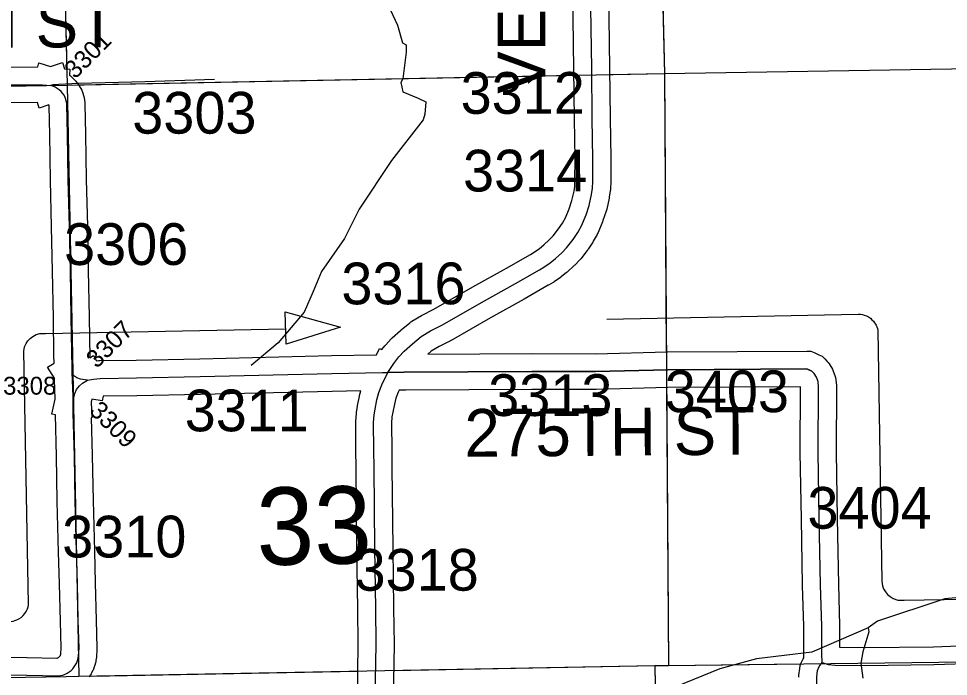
# Model space of a CAD drawing. Extents: x 23.6 to 68.7, y -63 to -29.
# Drawn here: x 52.625 to 54.184, y -51.455 to -50.351 of the extents above; entities that cross this region are included whole.
import ezdxf

# ---------------------------------------------------------------- set-up
doc = ezdxf.new("R2010")
doc.units = 0
for name, color, linetype in [('tdCoDirctArrow', 7, 'Continuous'), ('tdCoHydroRiver', 7, 'Continuous'), ('tdCoSecRdNmbr', 7, 'Continuous'), ('tdCoSecRdTxt', 7, 'Continuous'), ('tdCoSecRteBand', 7, 'Continuous'), ('tdCoSecRteCL', 7, 'Continuous'), ('tdCoSectLine', 7, 'Continuous'), ('tdCoSectLinePart', 7, 'Continuous'), ('tdCoSectNmbr', 7, 'Continuous'), ('tdCoSurfConc', 7, 'Continuous'), ('tdCoSurfGravel', 7, 'Continuous'), ('tdCoSurfLNO', 7, 'Continuous'), ('tdCoTwpBndry', 7, 'Continuous'), ('tdCoTwpBndryShd', 7, 'Continuous')]:
    doc.layers.add(name, color=color, linetype=linetype)

msp = doc.modelspace()

# ---------------------------------------------------------------- linework, layer by layer
at = {"layer": 'tdCoDirctArrow'}
msp.add_lwpolyline([(53.0721, -50.8434), (53.165, -50.869), (53.0736, -50.8973)], close=True, dxfattribs=at)
for points in [[(53.6116, -50.8555), (54.0328, -50.8471), (54.0371, -50.8473), (54.0402, -50.8479), (54.0431, -50.8486), (54.047, -50.85), (54.0502, -50.8518), (54.0536, -50.854), (54.0561, -50.8564), (54.0586, -50.8589), (54.0605, -50.8616), (54.062, -50.8639), (54.0629, -50.8655), (54.0638, -50.8674), (54.0642, -50.8685), (54.0651, -50.8714), (54.0657, -50.8739), (54.0726, -51.2951), (54.0737, -51.3028), (54.0755, -51.3078), (54.0786, -51.3132), (54.0821, -51.3174), (54.0865, -51.3209), (54.0919, -51.3244), (54.0993, -51.327), (54.1102, -51.3271), (54.5128, -51.3202)], [(52.4481, -51.3653), (52.6097, -51.3626), (52.6159, -51.362), (52.6189, -51.3611), (52.622, -51.3601), (52.6255, -51.3583), (52.6291, -51.3559), (52.6326, -51.3528), (52.6354, -51.3495), (52.6379, -51.3459), (52.6398, -51.3416), (52.641, -51.3381), (52.6415, -51.3354), (52.6418, -51.3339), (52.6335, -50.9091), (52.6347, -50.9021), (52.6374, -50.8962), (52.6406, -50.8919), (52.6442, -50.8877), (52.6491, -50.8845), (52.6544, -50.8811), (52.6607, -50.8797), (52.6698, -50.8793), (53.0725, -50.8716)]]:
    msp.add_lwpolyline(points, dxfattribs=at)
at = {"layer": 'tdCoHydroRiver'}
for points in [[(53.2441, -50.3275), (53.2603, -50.3621), (53.2686, -50.392), (53.2749, -50.395), (53.2751, -50.4077), (53.2693, -50.4519), (53.2662, -50.4583), (53.2696, -50.474), (53.295, -50.4848), (53.3077, -50.4909), (53.3064, -50.5115), (53.3033, -50.521), (53.2505, -50.5895), (53.1963, -50.6707), (53.1716, -50.7199), (53.1328, -50.7757), (53.119, -50.809), (53.1037, -50.8439), (53.0601, -50.895), (53.0148, -50.9334)], [(54.2572, -51.3174), (54.1784, -51.3247), (54.0652, -51.3624), (54.0495, -51.3736)], [(54.0495, -51.3736), (53.9553, -51.4143)], [(54.0495, -51.3736), (54.0509, -51.38), (54.0406, -51.4135)], [(53.9553, -51.4143), (53.8624, -51.4254), (53.801, -51.442), (53.7256, -51.4729), (53.6723, -51.4972), (53.6599, -51.5179), (53.6538, -51.5385), (53.6226, -51.5689), (53.6087, -51.5912), (53.6072, -51.6007), (53.5933, -51.6261), (53.5683, -51.6406), (53.5225, -51.6443), (53.5054, -51.6603)], [(54.0406, -51.4135), (54.0375, -51.4325), (54.0408, -51.4577)]]:
    msp.add_lwpolyline(points, dxfattribs=at)
at = {"layer": 'tdCoSecRteBand'}
for points in [[(52.7557, -50.9253), (52.7587, -50.925), (52.7599, -50.9249), (52.7611, -50.9249), (52.8223, -50.9241), (52.9288, -50.9219), (53.1498, -50.9166), (53.1498, -50.9166), (53.1499, -50.9166), (53.2254, -50.9152), (53.2304, -50.9048), (53.2341, -50.9066), (53.239, -50.9004), (53.2398, -50.8994), (53.2406, -50.8985), (53.2498, -50.8886), (53.2507, -50.8876), (53.2517, -50.8867), (53.2653, -50.8744), (53.2658, -50.8739), (53.2663, -50.8735), (53.2809, -50.8615), (53.2827, -50.86), (53.2847, -50.8588), (53.3007, -50.8494), (53.3013, -50.8491), (53.302, -50.8487), (53.3212, -50.8387), (53.3866, -50.8013), (53.3867, -50.8013), (53.3869, -50.8012), (53.4433, -50.7697), (53.4832, -50.7467), (53.4898, -50.7428), (53.4984, -50.7368), (53.5058, -50.7309), (53.515, -50.7225), (53.5214, -50.7158), (53.5306, -50.7041), (53.5369, -50.6942), (53.5421, -50.6853), (53.5485, -50.6701), (53.5529, -50.6566), (53.5564, -50.6408), (53.5577, -50.6327), (53.558, -50.6236), (53.5581, -50.5865), (53.557, -50.5193), (53.557, -50.5192), (53.557, -50.5191), (53.5561, -50.4352), (53.5537, -50.2653)], [(53.6137, -50.2646), (53.6161, -50.4344), (53.6161, -50.4344), (53.6161, -50.4345), (53.617, -50.5184), (53.6181, -50.5859), (53.6181, -50.5862), (53.6181, -50.5865), (53.6179, -50.6244), (53.6179, -50.6248), (53.6179, -50.6252), (53.6176, -50.6364), (53.6175, -50.6382), (53.6172, -50.6399), (53.6156, -50.6508), (53.6154, -50.6517), (53.6152, -50.6527), (53.6112, -50.6711), (53.6108, -50.6726), (53.6103, -50.6741), (53.605, -50.6901), (53.6047, -50.6912), (53.6042, -50.6922), (53.5967, -50.7102), (53.596, -50.7119), (53.595, -50.7135), (53.5886, -50.7247), (53.5883, -50.7254), (53.5879, -50.726), (53.5803, -50.7378), (53.5795, -50.739), (53.5786, -50.7402), (53.5676, -50.7541), (53.5667, -50.7552), (53.5657, -50.7563), (53.5576, -50.7647), (53.5569, -50.7654), (53.5562, -50.7661), (53.5455, -50.7759), (53.5448, -50.7766), (53.544, -50.7772), (53.535, -50.7844), (53.5342, -50.7849), (53.5335, -50.7855), (53.5232, -50.7927), (53.5223, -50.7933), (53.5214, -50.7938), (53.5137, -50.7984), (53.5135, -50.7985), (53.5133, -50.7986), (53.473, -50.8218), (53.4729, -50.8219), (53.4727, -50.822), (53.4163, -50.8535), (53.3504, -50.8911), (53.35, -50.8914), (53.3495, -50.8916), (53.3304, -50.9016), (53.3171, -50.9094), (53.3112, -50.9143), (53.4856, -50.9133), (53.4857, -50.9133), (53.4858, -50.9133), (53.5924, -50.9135), (53.7128, -50.9104), (53.7131, -50.9104), (53.7134, -50.9104), (53.9469, -50.909), (53.9534, -50.9089), (53.9593, -50.9115), (53.9672, -50.9151), (53.9728, -50.9175), (53.977, -50.922), (53.9811, -50.9264), (53.9829, -50.9283), (53.9843, -50.9305), (53.9881, -50.9364), (53.99, -50.9393), (53.9912, -50.9426), (53.9938, -50.95), (53.9951, -50.9535), (53.9955, -50.9573), (53.9964, -50.9667), (53.9965, -50.9682), (53.9965, -50.9697), (53.9959, -51.0787), (53.9977, -51.1897), (53.9997, -51.3006), (54.0018, -51.3695), (54.0018, -51.37), (54.0018, -51.3704), (54.0018, -51.406), (54.0444, -51.4065)], [(52.6106, -50.4324), (52.657, -50.4321), (52.6591, -50.4256), (52.6783, -50.4317), (52.6986, -50.425), (52.7021, -50.4353), (52.7111, -50.4361), (52.7102, -50.446), (52.7106, -50.4463), (52.7119, -50.4472), (52.7131, -50.4483), (52.7161, -50.451), (52.7173, -50.4521), (52.7184, -50.4533), (52.7211, -50.4563), (52.7222, -50.4575), (52.7231, -50.4588), (52.7255, -50.4621), (52.7264, -50.4634), (52.7272, -50.4648), (52.7293, -50.4683), (52.7309, -50.4712), (52.7319, -50.4743), (52.7342, -50.4817), (52.7351, -50.4846), (52.7354, -50.4876), (52.7359, -50.4923), (52.736, -50.4935), (52.736, -50.4947), (52.7372, -50.5449), (52.7372, -50.545), (52.7372, -50.5452), (52.7382, -50.6211), (52.7403, -50.6993), (52.7403, -50.6994), (52.7403, -50.6995), (52.7418, -50.774), (52.7418, -50.774), (52.7418, -50.774), (52.7433, -50.8519), (52.7433, -50.852), (52.7433, -50.852), (52.7443, -50.9203), (52.7503, -50.9166), (52.7557, -50.9253)], [(52.5703, -51.4223), (52.639, -51.4231), (52.6391, -51.4231), (52.6393, -51.4231), (52.6893, -51.4242), (52.6894, -51.4242), (52.6902, -51.424), (52.691, -51.4237), (52.6917, -51.4233), (52.6924, -51.4229), (52.6931, -51.4223), (52.6937, -51.4218), (52.6942, -51.4211), (52.6947, -51.4204), (52.6951, -51.4197), (52.6954, -51.4189), (52.6956, -51.4181), (52.6958, -51.417), (52.6964, -51.4071), (52.6951, -51.362), (52.6951, -51.362), (52.6951, -51.362), (52.6935, -51.2997), (52.692, -51.2464), (52.692, -51.2464), (52.692, -51.2463), (52.6899, -51.1612), (52.6899, -51.1611), (52.6898, -51.161), (52.6885, -51.0853), (52.6866, -51.0162), (52.6806, -51.0148), (52.6864, -50.9895), (52.6862, -50.9867), (52.6858, -50.9764), (52.6855, -50.9764), (52.685, -50.9546), (52.6734, -50.9362), (52.6844, -50.9293), (52.6841, -50.9164), (52.6843, -50.9164), (52.6833, -50.853), (52.6818, -50.7752), (52.6803, -50.7008), (52.6782, -50.6225), (52.6782, -50.6223), (52.6782, -50.6221), (52.6772, -50.5461), (52.6761, -50.4973), (52.676, -50.4967), (52.6757, -50.4958), (52.6595, -50.5012)], [(52.6595, -50.5012), (52.6565, -50.4921), (52.6108, -50.4924)], [(53.9335, -51.4562), (53.9335, -51.4545), (53.9337, -51.4528), (53.9349, -51.4416), (53.9354, -51.4365), (53.9376, -51.4319), (53.9406, -51.4257), (53.9416, -51.4235), (53.942, -51.423), (53.9418, -51.418), (53.9418, -51.4174), (53.9418, -51.4168), (53.9418, -51.3709), (53.9397, -51.3022), (53.9397, -51.3021), (53.9397, -51.3019), (53.9377, -51.1908), (53.9377, -51.1908), (53.9377, -51.1907), (53.9359, -51.0793), (53.9359, -51.079), (53.9359, -51.0787), (53.9365, -50.9708), (53.9363, -50.969), (53.714, -50.9704), (53.5935, -50.9735), (53.5931, -50.9735), (53.5927, -50.9735), (53.4858, -50.9733), (53.2744, -50.9745), (53.2744, -50.9748), (53.2631, -50.9748), (53.2617, -50.9777), (53.2578, -50.9878), (53.2551, -50.9979), (53.2523, -51.0117), (53.2511, -51.0195), (53.2504, -51.0299), (53.2507, -51.0752), (53.2511, -51.1038), (53.2511, -51.1039), (53.2511, -51.1039), (53.2524, -51.2396), (53.2539, -51.3405), (53.2539, -51.3406), (53.2539, -51.3406), (53.2546, -51.4007), (53.2546, -51.4011), (53.2546, -51.4015), (53.2531, -51.4937)], [(53.1931, -51.4925), (53.1946, -51.401), (53.1939, -51.3414), (53.1924, -51.2404), (53.1924, -51.2403), (53.1924, -51.2402), (53.1911, -51.1045), (53.1907, -51.0759), (53.1907, -51.0759), (53.1907, -51.0758), (53.1904, -51.0291), (53.1904, -51.0279), (53.1905, -51.0267), (53.1914, -51.014), (53.1915, -51.0129), (53.1916, -51.0117), (53.1931, -51.002), (53.1932, -51.0013), (53.1934, -51.0005), (53.1965, -50.9851), (53.1967, -50.9842), (53.1969, -50.9834), (53.1989, -50.9757), (53.1511, -50.9766), (52.9302, -50.9819), (52.9301, -50.9819), (52.93, -50.9819), (52.8234, -50.9841), (52.8233, -50.9841), (52.8232, -50.9841), (52.7666, -50.9848), (52.7653, -50.9924), (52.748, -50.9895), (52.7479, -50.9896), (52.7466, -50.995), (52.7477, -51.021), (52.7468, -51.021), (52.7485, -51.0838), (52.7485, -51.084), (52.7485, -51.0841), (52.7498, -51.1598), (52.752, -51.2448), (52.7534, -51.298), (52.7534, -51.298), (52.7534, -51.2981), (52.7551, -51.3604), (52.7564, -51.4068), (52.7564, -51.4082), (52.7564, -51.4096), (52.7555, -51.4223), (52.7554, -51.4237), (52.7552, -51.425), (52.7546, -51.429), (52.7543, -51.4306), (52.7539, -51.4321), (52.7529, -51.436), (52.7525, -51.4376), (52.7519, -51.4391), (52.7504, -51.4428), (52.7499, -51.4443), (52.7491, -51.4457), (52.7473, -51.4493), (52.7465, -51.4507), (52.7457, -51.4521), (52.7435, -51.4554)], [(54.0444, -51.4065), (54.1592, -51.4051), (54.23, -51.4027)]]:
    msp.add_lwpolyline(points, dxfattribs=at)
at = {"layer": 'tdCoSecRteCL'}
msp.add_line((52.6785, -50.4633), (52.6797, -50.4629), dxfattribs=at)
for points in [[(53.2443, -50.9449), (53.2542, -50.9297), (53.2626, -50.9189), (53.2718, -50.9089), (53.2854, -50.8966), (53.2999, -50.8847), (53.3159, -50.8753), (53.3356, -50.865), (53.4015, -50.8274), (53.4581, -50.7958), (53.4983, -50.7726), (53.506, -50.768), (53.5163, -50.7609), (53.5253, -50.7537), (53.536, -50.744), (53.544, -50.7355), (53.5551, -50.7216), (53.5626, -50.7098), (53.569, -50.6986), (53.5766, -50.6806), (53.5819, -50.6646), (53.5859, -50.6463), (53.5876, -50.6354), (53.5879, -50.6242), (53.5881, -50.5864), (53.587, -50.5188), (53.5861, -50.4348), (53.5837, -50.2649)], [(52.6106, -50.4624), (52.6649, -50.4621), (52.6785, -50.4633)], [(52.7148, -50.9457), (52.7146, -50.9377), (52.7133, -50.8525), (52.7118, -50.7746), (52.7103, -50.7001), (52.7082, -50.6217), (52.7072, -50.5456), (52.706, -50.4954), (52.7055, -50.4906), (52.7032, -50.4833), (52.7012, -50.4797), (52.6988, -50.4764), (52.6961, -50.4733), (52.693, -50.4706), (52.6897, -50.4682), (52.6862, -50.4662), (52.6824, -50.4645), (52.6785, -50.4633)], [(53.9724, -51.4318), (53.9718, -51.4168), (53.9718, -51.3704), (53.9697, -51.3013), (53.9677, -51.1902), (53.9659, -51.0789), (53.9665, -50.9695), (53.9656, -50.9601), (53.963, -50.9528), (53.9591, -50.9469), (53.955, -50.9425), (53.9471, -50.939), (53.7136, -50.9404), (53.5927, -50.9435), (53.4858, -50.9433), (53.271, -50.9445), (53.2443, -50.9449)], [(52.7165, -50.9923), (52.7162, -50.9854), (52.7151, -50.9581), (52.7148, -50.9457)], [(52.7406, -50.9579), (52.7289, -50.9559), (52.7225, -50.9539), (52.7178, -50.9504), (52.7148, -50.9457)], [(52.7165, -50.9923), (52.7193, -50.98), (52.7223, -50.9734), (52.7271, -50.9676), (52.7324, -50.963), (52.7406, -50.9579)], [(52.7406, -50.9579), (52.7507, -50.9559), (52.7615, -50.9549), (52.8228, -50.9541), (52.9294, -50.9519), (53.1505, -50.9466), (53.2355, -50.945), (53.2443, -50.9449)], [(53.2231, -51.4933), (53.2246, -51.401), (53.2239, -51.341), (53.2224, -51.2399), (53.2211, -51.1042), (53.2207, -51.0755), (53.2204, -51.0289), (53.2213, -51.0162), (53.2228, -51.0065), (53.2259, -50.991), (53.2292, -50.9786), (53.2342, -50.9657), (53.2443, -50.9449)], [(52.5699, -51.4523), (52.6386, -51.4531), (52.6911, -51.4542), (52.6951, -51.4537), (52.699, -51.4527), (52.7028, -51.4513), (52.7064, -51.4495), (52.7098, -51.4474), (52.713, -51.4449), (52.7158, -51.4421), (52.7184, -51.4389), (52.7206, -51.4356), (52.7225, -51.432), (52.7239, -51.4282), (52.725, -51.4243), (52.7256, -51.4204), (52.7264, -51.4077), (52.7251, -51.3612), (52.7235, -51.2989), (52.722, -51.2456), (52.7198, -51.1604), (52.7185, -51.0846), (52.7166, -51.0135), (52.7165, -50.9923)], [(53.9797, -52.5061), (53.9794, -52.4958), (53.9777, -52.395), (53.9753, -52.2783), (53.9738, -52.1748), (53.9712, -52.0126), (53.97, -51.9676), (53.9694, -51.9359), (53.9688, -51.8557), (53.9683, -51.7748), (53.9668, -51.6969), (53.9647, -51.6002), (53.9641, -51.515), (53.9638, -51.4892), (53.9635, -51.4559), (53.9647, -51.4448), (53.9677, -51.4386), (53.9724, -51.4318)], [(53.9724, -51.4318), (53.9824, -51.4351), (53.9944, -51.436), (54.0444, -51.4365), (54.1599, -51.4351), (54.231, -51.4327)]]:
    msp.add_lwpolyline(points, dxfattribs=at)
at = {"layer": 'tdCoSectLine'}
for points in [[(53.684, -49.4397), (53.708, -50.4433)], [(52.683, -49.4623), (52.7063, -50.4627)], [(53.708, -50.4433), (54.705, -50.4269)], [(52.7063, -50.4627), (53.708, -50.4433)], [(53.708, -50.4433), (53.7146, -51.4367)], [(51.7027, -50.4741), (52.0315, -50.4737), (52.0415, -50.4737), (52.0514, -50.4736), (52.7063, -50.4627)], [(52.7063, -50.4627), (52.7261, -51.4548)], [(53.7146, -51.4367), (54.7126, -51.4245)], [(52.7261, -51.4548), (53.6918, -51.4367)], [(53.6918, -51.4367), (53.7146, -51.4367)], [(53.6918, -51.4367), (53.7099, -52.5091)], [(52.7049, -51.4551), (52.7261, -51.4548)]]:
    msp.add_lwpolyline(points, dxfattribs=at)
at = {"layer": 'tdCoSectLinePart'}
for points in [[(52.683, -49.4623), (52.7059, -50.4422)], [(53.7026, -50.2195), (53.708, -50.4433)], [(53.708, -50.4433), (54.705, -50.4269)], [(53.616, -50.445), (53.708, -50.4433)], [(53.708, -50.4433), (53.7111, -50.9104)], [(52.7259, -50.4623), (53.5556, -50.4462)], [(53.7115, -50.9704), (53.7146, -51.4367)], [(53.2533, -51.4449), (53.6918, -51.4367)], [(53.6918, -51.4367), (53.7146, -51.4367)], [(53.6918, -51.4367), (53.7094, -52.4792)], [(53.7146, -51.4367), (53.9367, -51.434)], [(52.7433, -51.4545), (53.1933, -51.446)]]:
    msp.add_lwpolyline(points, dxfattribs=at)
at = {"layer": 'tdCoSurfConc'}
msp.add_lwpolyline([(53.2231, -51.4933), (53.2246, -51.401), (53.2239, -51.341), (53.2224, -51.2399), (53.2211, -51.1042), (53.2207, -51.0755), (53.2204, -51.0289), (53.2213, -51.0162), (53.2228, -51.0065), (53.2259, -50.991), (53.2292, -50.9786), (53.2342, -50.9657), (53.2443, -50.9449), (53.2542, -50.9297), (53.2626, -50.9189), (53.2718, -50.9089), (53.2854, -50.8966), (53.2999, -50.8847), (53.3159, -50.8753), (53.3356, -50.865), (53.4015, -50.8274), (53.4581, -50.7958), (53.4983, -50.7726), (53.506, -50.768), (53.5163, -50.7609), (53.5253, -50.7537), (53.536, -50.744), (53.544, -50.7355), (53.5551, -50.7216), (53.5626, -50.7098), (53.569, -50.6986), (53.5766, -50.6806), (53.5819, -50.6646), (53.5859, -50.6463), (53.5876, -50.6354), (53.5879, -50.6242), (53.5881, -50.5864), (53.587, -50.5188), (53.5861, -50.4348), (53.5837, -50.2649)], dxfattribs=at)
at = {"layer": 'tdCoSurfGravel'}
msp.add_line((52.7165, -50.9923), (52.7162, -50.9854), dxfattribs=at)
for points in [[(52.6106, -50.4624), (52.6649, -50.4621), (52.6785, -50.4633), (52.6797, -50.4629)], [(52.7148, -50.9457), (52.7146, -50.9377), (52.7133, -50.8525), (52.7118, -50.7746), (52.7103, -50.7001), (52.7082, -50.6217), (52.7072, -50.5456), (52.706, -50.4954), (52.7055, -50.4906), (52.7032, -50.4833), (52.7012, -50.4797), (52.6988, -50.4764), (52.6961, -50.4733), (52.693, -50.4706), (52.6897, -50.4682), (52.6862, -50.4662), (52.6824, -50.4645), (52.6785, -50.4633)], [(53.2443, -50.9449), (53.2443, -50.9449), (53.271, -50.9445), (53.4858, -50.9433), (53.5927, -50.9435), (53.7136, -50.9404), (53.9471, -50.939), (53.955, -50.9425), (53.9591, -50.9469)], [(52.7406, -50.9579), (52.7289, -50.9559), (52.7225, -50.9539), (52.7178, -50.9504), (52.7148, -50.9457)], [(52.7162, -50.9854), (52.7151, -50.9581), (52.7148, -50.9457)], [(52.7165, -50.9923), (52.7193, -50.98), (52.7223, -50.9734), (52.7271, -50.9676), (52.7324, -50.963), (52.7406, -50.9579), (52.7507, -50.9559), (52.7615, -50.9549), (52.8228, -50.9541), (52.9294, -50.9519), (53.1505, -50.9466), (53.2355, -50.945), (53.2443, -50.9449)], [(53.9724, -51.4318), (53.9718, -51.4168), (53.9718, -51.3704), (53.9697, -51.3013), (53.9677, -51.1902), (53.9659, -51.0789), (53.9665, -50.9695), (53.9656, -50.9601), (53.963, -50.9528), (53.9591, -50.9469)], [(52.7239, -51.4282), (52.725, -51.4243), (52.7256, -51.4204), (52.7264, -51.4077), (52.7251, -51.3612), (52.7235, -51.2989), (52.722, -51.2456), (52.7198, -51.1604), (52.7185, -51.0846), (52.7166, -51.0135), (52.7165, -50.9923)], [(53.9724, -51.4318), (53.9824, -51.4351), (53.9944, -51.436), (54.0444, -51.4365), (54.1599, -51.4351), (54.231, -51.4327), (54.2575, -51.4321), (54.3045, -51.4307), (54.3724, -51.4295), (54.3994, -51.4295), (54.4247, -51.4301), (54.4594, -51.4289), (54.477, -51.4277), (54.5237, -51.4277), (54.564, -51.4274), (54.6442, -51.4257), (54.7276, -51.4243)], [(52.5699, -51.4523), (52.6386, -51.4531), (52.6911, -51.4542), (52.6951, -51.4537), (52.699, -51.4527), (52.7028, -51.4513), (52.7064, -51.4495), (52.7098, -51.4474), (52.713, -51.4449), (52.7158, -51.4421), (52.7184, -51.4389), (52.7206, -51.4356), (52.7225, -51.432), (52.7239, -51.4282)], [(53.9797, -52.5061), (53.9794, -52.4958), (53.9777, -52.395), (53.9753, -52.2783), (53.9738, -52.1748), (53.9712, -52.0126), (53.97, -51.9676), (53.9694, -51.9359), (53.9688, -51.8557), (53.9683, -51.7748), (53.9668, -51.6969), (53.9647, -51.6002), (53.9641, -51.515), (53.9638, -51.4892), (53.9635, -51.4559), (53.9647, -51.4448), (53.9677, -51.4386), (53.9724, -51.4318)]]:
    msp.add_lwpolyline(points, dxfattribs=at)
at = {"layer": 'tdCoSurfLNO'}
for p, q in [((52.7255, -50.4596), (52.8373, -50.4568)), ((52.8373, -50.4568), (52.9537, -50.4525)), ((52.6797, -50.4629), (52.6832, -50.4617)), ((52.6832, -50.4617), (52.6925, -50.4612)), ((52.6925, -50.4612), (52.7255, -50.4596))]:
    msp.add_line(p, q, dxfattribs=at)
at = {"layer": 'tdCoTwpBndry'}
for points in [[(53.2536, -51.4449), (53.6918, -51.4367), (53.7146, -51.4367), (53.9364, -51.434)], [(52.7476, -51.4544), (53.1936, -51.446)]]:
    msp.add_lwpolyline(points, dxfattribs=at)
at = {"layer": 'tdCoTwpBndryShd'}
msp.add_lwpolyline([(51.7147, -51.4711), (52.7049, -51.4551), (52.7261, -51.4548), (53.6918, -51.4367), (53.7146, -51.4367), (54.7126, -51.4245), (54.7183, -51.4244), (55.7111, -51.4074), (55.7111, -51.4051), (56.7117, -51.3893)], dxfattribs=at)

# ---------------------------------------------------------------- texts
at = {"layer": 'tdCoSecRdNmbr'}
for s, height, rotation, p in [('3301', 0.03, 45.039, (52.7199, -50.4537)), ('3312', 0.07, 0.0404, (53.3663, -50.5109)), ('3303', 0.07, 0.0401, (52.8156, -50.5442)), ('3314', 0.07, 0.0404, (53.3703, -50.6412)), ('3306', 0.07, 0.0399, (52.7013, -50.7646)), ('3316', 0.07, 0.0403, (53.1663, -50.8306)), ('3307', 0.03, 45.039, (52.7562, -50.9394)), ('3403', 0.07, 0.0408, (53.7087, -51.0117)), ('3308', 0.03, 0.0398, (52.599, -50.9822)), ('3313', 0.07, 0.0404, (53.4126, -51.018)), ('3311', 0.07, 0.04, (52.9035, -51.0437)), ('3309', 0.03, 315.0396, (52.7418, -51.0112)), ('3404', 0.07, 0.0408, (53.9479, -51.2071)), ('3310', 0.07, 0.0399, (52.6981, -51.2554)), ('3318', 0.07, 0.0403, (53.1884, -51.3112))]:
    msp.add_text(s, height=height, rotation=rotation, dxfattribs=at).set_placement(p)
at = {"layer": 'tdCoSecRdTxt'}
for s, rotation, p in [('VENTURA AVE', 90, (53.5085, -50.4773)), ('270TH ST', 0.0884, (52.3027, -50.4001)), ('275TH ST', 0.4519, (53.3729, -51.0865))]:
    msp.add_text(s, height=0.08, rotation=rotation, dxfattribs=at).set_placement(p)
at = {"layer": 'tdCoSectNmbr'}
msp.add_text('33', height=0.13, rotation=1.0403, dxfattribs=at).set_placement((53.0248, -51.2685))

doc.saveas('drawing.dxf')
